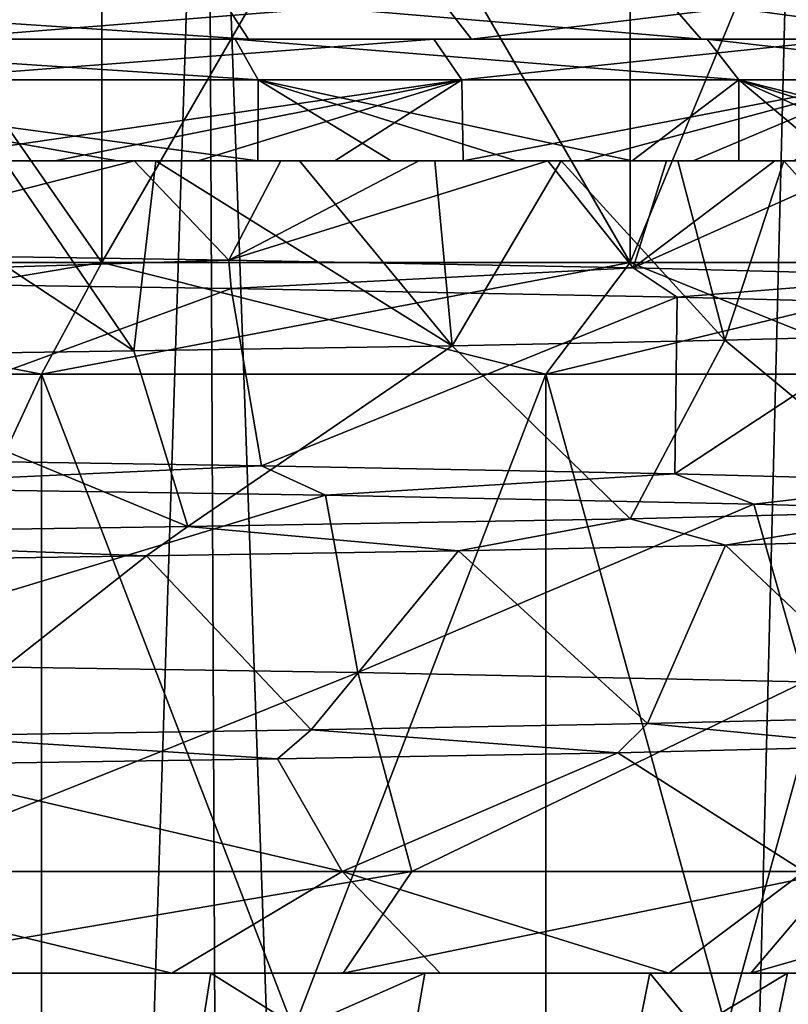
# Model space of a CAD drawing. Header units: millimetres. Extents: x -682 to 137, y -14 to 967.
# Tile 776 of 788: x 6.14 to 9.92, y 957.35 to 962.2. Entities that reach past the tile are written whole.
import ezdxf

# ---------------------------------------------------------------- set-up
doc = ezdxf.new("R2010")
doc.units = ezdxf.units.MM
doc.header["$LTSCALE"] = 65.185185
for name, color, linetype in [('101', 7, 'CONTINUOUS'), ('102', 7, 'CONTINUOUS'), ('3650', 7, 'CONTINUOUS'), ('3651', 7, 'CONTINUOUS'), ('3652', 7, 'CONTINUOUS'), ('3725', 7, 'CONTINUOUS'), ('3726', 7, 'CONTINUOUS'), ('3727', 7, 'CONTINUOUS'), ('3749', 7, 'CONTINUOUS'), ('918', 7, 'CONTINUOUS'), ('919', 7, 'CONTINUOUS'), ('92', 7, 'CONTINUOUS'), ('94', 7, 'CONTINUOUS'), ('95', 7, 'CONTINUOUS'), ('96', 7, 'CONTINUOUS'), ('98', 7, 'CONTINUOUS'), ('99', 7, 'CONTINUOUS')]:
    doc.layers.add(name, color=color, linetype=linetype)

msp = doc.modelspace()

# ---------------------------------------------------------------- linework, layer by layer
at = {"layer": '101', "color": 7, "linetype": 'CONTINUOUS', "true_color": 0x999999}
for points in [[(4.2894, 962.1, 10.9391), (7.1982, 962.1, 9.287), (4.3291, 962.1, 10.1938), (4.2894, 962.1, 10.9391)], [(4.3291, 962.1, 10.1938), (7.1982, 962.1, 9.287), (7.2644, 962.1, 8.3595), (4.3291, 962.1, 10.1938)], [(8.1763, 962.1, -8.4386), (5.4651, 962.1, -10.4017), (5.7128, 962.1, -9.4877), (8.1763, 962.1, -8.4386)], [(8.3631, 962.1, -7.2602), (8.1763, 962.1, -8.4386), (5.7128, 962.1, -9.4877), (8.3631, 962.1, -7.2602)], [(7.1982, 962.1, 9.287), (9.5224, 962.1, 6.8837), (7.2644, 962.1, 8.3595), (7.1982, 962.1, 9.287)], [(7.2644, 962.1, 8.3595), (9.5224, 962.1, 6.8837), (9.493, 962.1, 5.7041), (7.2644, 962.1, 8.3595)], [(10.2212, 962.1, -5.7957), (8.1763, 962.1, -8.4386), (8.3631, 962.1, -7.2602), (10.2212, 962.1, -5.7957)], [(10.1957, 962.1, -4.3246), (10.2212, 962.1, -5.7957), (8.3631, 962.1, -7.2602), (10.1957, 962.1, -4.3246)], [(9.5224, 962.1, 6.8837), (11.074, 962.1, 3.928), (9.493, 962.1, 5.7041), (9.5224, 962.1, 6.8837)], [(9.493, 962.1, 5.7041), (11.074, 962.1, 3.928), (10.7906, 962.1, 2.4934), (9.493, 962.1, 5.7041)]]:
    msp.add_3dface(points, dxfattribs=at)
at = {"layer": '102', "color": 7, "linetype": 'CONTINUOUS', "true_color": 0x999999}
for points in [[(4.3291, 962.1, 10.1938), (7.2644, 962.1, 8.3595), (4.2492, 962.3, 10.0105), (4.3291, 962.1, 10.1938)], [(4.2492, 962.3, 10.0105), (7.2644, 962.1, 8.3595), (7.1346, 962.3, 8.2075), (4.2492, 962.3, 10.0105)], [(8.2075, 962.3, -7.1346), (5.7128, 962.1, -9.4877), (5.601, 962.3, -9.3217), (8.2075, 962.3, -7.1346)], [(8.3631, 962.1, -7.2602), (5.7128, 962.1, -9.4877), (8.2075, 962.3, -7.1346), (8.3631, 962.1, -7.2602)], [(7.2644, 962.1, 8.3595), (9.493, 962.1, 5.7041), (7.1346, 962.3, 8.2075), (7.2644, 962.1, 8.3595)], [(7.1346, 962.3, 8.2075), (9.493, 962.1, 5.7041), (9.3217, 962.3, 5.601), (7.1346, 962.3, 8.2075)], [(10.0105, 962.3, -4.2492), (8.3631, 962.1, -7.2602), (8.2075, 962.3, -7.1346), (10.0105, 962.3, -4.2492)], [(10.1957, 962.1, -4.3246), (8.3631, 962.1, -7.2602), (10.0105, 962.3, -4.2492), (10.1957, 962.1, -4.3246)], [(9.493, 962.1, 5.7041), (10.7906, 962.1, 2.4934), (9.3217, 962.3, 5.601), (9.493, 962.1, 5.7041)], [(9.3217, 962.3, 5.601), (10.7906, 962.1, 2.4934), (10.5963, 962.3, 2.4463), (9.3217, 962.3, 5.601)]]:
    msp.add_3dface(points, dxfattribs=at)
at = {"layer": '3650', "color": 7, "linetype": 'CONTINUOUS', "true_color": 0x999999}
for points in [[(9.6097, 960.6174, 7.0898), (8.2673, 960.5897, 8.6176), (9.1432, 959.7375, 7.682), (9.6097, 960.6174, 7.0898)], [(9.6097, 960.6174, 7.0898), (9.1432, 959.7375, 7.682), (10.627, 959.7748, 5.4478), (9.6097, 960.6174, 7.0898)], [(10.6634, 960.6454, 5.3762), (9.6097, 960.6174, 7.0898), (10.627, 959.7748, 5.4478), (10.6634, 960.6454, 5.3762)], [(6.6989, 960.5641, 9.8861), (4.936, 960.5382, 10.8742), (6.9659, 959.6988, 9.6999), (6.6989, 960.5641, 9.8861)], [(8.2673, 960.5897, 8.6176), (6.6989, 960.5641, 9.8861), (6.9659, 959.6988, 9.6999), (8.2673, 960.5897, 8.6176)], [(8.2673, 960.5897, 8.6176), (6.9659, 959.6988, 9.6999), (9.1432, 959.7375, 7.682), (8.2673, 960.5897, 8.6176)], [(4.936, 960.5382, 10.8742), (4.0003, 959.6551, 11.2521), (6.9659, 959.6988, 9.6999), (4.936, 960.5382, 10.8742)], [(10.6593, 959.6353, 5.3843), (9.6129, 959.6075, 7.0854), (10.5094, 958.7612, 5.6713), (10.6593, 959.6353, 5.3843)], [(9.6129, 959.6075, 7.0854), (8.2983, 959.5803, 8.5878), (9.2297, 958.7293, 7.5779), (9.6129, 959.6075, 7.0854)], [(9.6129, 959.6075, 7.0854), (9.2297, 958.7293, 7.5779), (10.5094, 958.7612, 5.6713), (9.6129, 959.6075, 7.0854)], [(6.7615, 959.555, 9.8434), (5.0161, 959.5294, 10.8374), (5.6339, 958.669, 10.5295), (6.7615, 959.555, 9.8434)], [(6.7615, 959.555, 9.8434), (5.6339, 958.669, 10.5295), (7.5721, 958.6984, 9.2344), (6.7615, 959.555, 9.8434)], [(8.2983, 959.5803, 8.5878), (6.7615, 959.555, 9.8434), (7.5721, 958.6984, 9.2344), (8.2983, 959.5803, 8.5878)], [(8.2983, 959.5803, 8.5878), (7.5721, 958.6984, 9.2344), (9.2297, 958.7293, 7.5779), (8.2983, 959.5803, 8.5878)], [(10.3872, 958.6174, 5.8922), (9.0824, 958.5856, 7.7538), (10.0011, 958, 6.5261), (10.3872, 958.6174, 5.8922)], [(9.0824, 958.5856, 7.7538), (7.4068, 958.555, 9.3675), (7.7257, 958, 9.1063), (9.0824, 958.5856, 7.7538)], [(10.0011, 958, 6.5261), (9.0824, 958.5856, 7.7538), (7.7257, 958, 9.1063), (10.0011, 958, 6.5261)], [(7.7257, 958, 9.1063), (5.4659, 958.5259, 10.6177), (4.8092, 958, 10.9308), (7.7257, 958, 9.1063)], [(7.4068, 958.555, 9.3675), (5.4659, 958.5259, 10.6177), (7.7257, 958, 9.1063), (7.4068, 958.555, 9.3675)]]:
    msp.add_3dface(points, dxfattribs=at)
at = {"layer": '3651', "color": 7, "linetype": 'CONTINUOUS', "true_color": 0x999999}
for points in [[(5.4009, 957.5, 10.087), (6.886, 957.5, 9.1378), (4.8092, 958, 10.9308), (5.4009, 957.5, 10.087)], [(6.886, 957.5, 9.1378), (7.7257, 958, 9.1063), (4.8092, 958, 10.9308), (6.886, 957.5, 9.1378)], [(6.886, 957.5, 9.1378), (8.2077, 957.5, 7.9719), (7.7257, 958, 9.1063), (6.886, 957.5, 9.1378)], [(8.2077, 957.5, 7.9719), (9.3346, 957.5, 6.6169), (7.7257, 958, 9.1063), (8.2077, 957.5, 7.9719)], [(9.3346, 957.5, 6.6169), (10.0011, 958, 6.5261), (7.7257, 958, 9.1063), (9.3346, 957.5, 6.6169)], [(9.3346, 957.5, 6.6169), (10.24, 957.5, 5.1049), (10.0011, 958, 6.5261), (9.3346, 957.5, 6.6169)]]:
    msp.add_3dface(points, dxfattribs=at)
at = {"layer": '3652', "color": 7, "linetype": 'CONTINUOUS', "true_color": 0x999999}
for points in [[(7.7301, 957.5, -8.4359), (5.1352, 957.5, -10.2249), (8.0679, 958, -8.8046), (7.7301, 957.5, -8.4359)], [(5.1352, 957.5, -10.2249), (5.3596, 958, -10.6718), (8.0679, 958, -8.8046), (5.1352, 957.5, -10.2249)], [(9.7385, 957.5, -6.0068), (7.7301, 957.5, -8.4359), (10.164, 958, -6.2693), (9.7385, 957.5, -6.0068)], [(7.7301, 957.5, -8.4359), (8.0679, 958, -8.8046), (10.164, 958, -6.2693), (7.7301, 957.5, -8.4359)], [(11.0079, 957.5, -3.1218), (9.7385, 957.5, -6.0068), (11.4889, 958, -3.2583), (11.0079, 957.5, -3.1218)], [(9.7385, 957.5, -6.0068), (10.164, 958, -6.2693), (11.4889, 958, -3.2583), (9.7385, 957.5, -6.0068)]]:
    msp.add_3dface(points, dxfattribs=at)
at = {"layer": '3725', "color": 7, "linetype": 'CONTINUOUS', "true_color": 0x96918c}
for points in [[(6.5418, 961, 10.1792), (3.409, 961, 11.6099), (6.5418, 965.5, 10.1792), (6.5418, 961, 10.1792)], [(6.5418, 965.5, 10.1792), (3.409, 961, 11.6099), (3.409, 965.5, 11.6099), (6.5418, 965.5, 10.1792)], [(3.409, 961, -11.6099), (6.5418, 961, -10.1792), (3.409, 965.5, -11.6099), (3.409, 961, -11.6099)], [(3.409, 965.5, -11.6099), (6.5418, 961, -10.1792), (6.5418, 965.5, -10.1792), (3.409, 965.5, -11.6099)], [(9.1446, 961, 7.9238), (6.5418, 961, 10.1792), (9.1446, 965.5, 7.9238), (9.1446, 961, 7.9238)], [(9.1446, 965.5, 7.9238), (6.5418, 961, 10.1792), (6.5418, 965.5, 10.1792), (9.1446, 965.5, 7.9238)], [(6.5418, 961, -10.1792), (9.1446, 961, -7.9238), (6.5418, 965.5, -10.1792), (6.5418, 961, -10.1792)], [(6.5418, 965.5, -10.1792), (9.1446, 961, -7.9238), (9.1446, 965.5, -7.9238), (6.5418, 965.5, -10.1792)], [(11.0065, 961, 5.0265), (9.1446, 961, 7.9238), (11.0065, 965.5, 5.0265), (11.0065, 961, 5.0265)], [(11.0065, 965.5, 5.0265), (9.1446, 961, 7.9238), (9.1446, 965.5, 7.9238), (11.0065, 965.5, 5.0265)], [(9.1446, 961, -7.9238), (11.0065, 961, -5.0265), (9.1446, 965.5, -7.9238), (9.1446, 961, -7.9238)], [(9.1446, 965.5, -7.9238), (11.0065, 961, -5.0265), (11.0065, 965.5, -5.0265), (9.1446, 965.5, -7.9238)]]:
    msp.add_3dface(points, dxfattribs=at)
at = {"layer": '3726', "color": 7, "linetype": 'CONTINUOUS', "true_color": 0x96918c}
for points in [[(3.409, 961, 11.6099), (6.5418, 961, 10.1792), (3.254, 960.45, 11.0821), (3.409, 961, 11.6099)], [(3.254, 960.45, 11.0821), (6.5418, 961, 10.1792), (6.2444, 960.45, 9.7165), (3.254, 960.45, 11.0821)], [(6.2444, 960.45, -9.7165), (3.409, 961, -11.6099), (3.254, 960.45, -11.0821), (6.2444, 960.45, -9.7165)], [(6.5418, 961, -10.1792), (3.409, 961, -11.6099), (6.2444, 960.45, -9.7165), (6.5418, 961, -10.1792)], [(6.5418, 961, 10.1792), (9.1446, 961, 7.9238), (6.2444, 960.45, 9.7165), (6.5418, 961, 10.1792)], [(6.2444, 960.45, 9.7165), (9.1446, 961, 7.9238), (8.7289, 960.45, 7.5636), (6.2444, 960.45, 9.7165)], [(8.7289, 960.45, -7.5636), (6.5418, 961, -10.1792), (6.2444, 960.45, -9.7165), (8.7289, 960.45, -7.5636)], [(9.1446, 961, -7.9238), (6.5418, 961, -10.1792), (8.7289, 960.45, -7.5636), (9.1446, 961, -7.9238)], [(9.1446, 961, 7.9238), (11.0065, 961, 5.0265), (8.7289, 960.45, 7.5636), (9.1446, 961, 7.9238)], [(8.7289, 960.45, 7.5636), (11.0065, 961, 5.0265), (10.5062, 960.45, 4.798), (8.7289, 960.45, 7.5636)], [(10.5062, 960.45, -4.798), (9.1446, 961, -7.9238), (8.7289, 960.45, -7.5636), (10.5062, 960.45, -4.798)], [(11.0065, 961, -5.0265), (9.1446, 961, -7.9238), (10.5062, 960.45, -4.798), (11.0065, 961, -5.0265)]]:
    msp.add_3dface(points, dxfattribs=at)
at = {"layer": '3727', "color": 7, "linetype": 'CONTINUOUS', "true_color": 0x96918c}
for points in [[(3.2536, 954, -11.0819), (6.2452, 954, -9.7159), (3.254, 960.45, -11.0821), (3.2536, 954, -11.0819)], [(6.2452, 954, 9.7159), (3.2536, 954, 11.0819), (6.2444, 960.45, 9.7165), (6.2452, 954, 9.7159)], [(3.2536, 954, 11.0819), (3.254, 960.45, 11.0821), (6.2444, 960.45, 9.7165), (3.2536, 954, 11.0819)], [(6.2452, 954, -9.7159), (6.2444, 960.45, -9.7165), (3.254, 960.45, -11.0821), (6.2452, 954, -9.7159)], [(6.2452, 954, -9.7159), (8.728, 954, -7.5641), (6.2444, 960.45, -9.7165), (6.2452, 954, -9.7159)], [(8.728, 954, -7.5641), (8.7289, 960.45, -7.5636), (6.2444, 960.45, -9.7165), (8.728, 954, -7.5641)], [(6.2452, 954, 9.7159), (6.2444, 960.45, 9.7165), (8.7289, 960.45, 7.5636), (6.2452, 954, 9.7159)], [(8.728, 954, 7.5641), (6.2452, 954, 9.7159), (8.7289, 960.45, 7.5636), (8.728, 954, 7.5641)], [(8.728, 954, -7.5641), (10.5067, 954, -4.7967), (8.7289, 960.45, -7.5636), (8.728, 954, -7.5641)], [(10.5067, 954, 4.7967), (8.728, 954, 7.5641), (10.5062, 960.45, 4.798), (10.5067, 954, 4.7967)], [(8.728, 954, 7.5641), (8.7289, 960.45, 7.5636), (10.5062, 960.45, 4.798), (8.728, 954, 7.5641)], [(10.5067, 954, -4.7967), (10.5062, 960.45, -4.798), (8.7289, 960.45, -7.5636), (10.5067, 954, -4.7967)]]:
    msp.add_3dface(points, dxfattribs=at)
at = {"layer": '3749', "color": 7, "linetype": 'CONTINUOUS', "true_color": 0x96918c}
for points in [[(7.0615, 965.5044, -12.2308), (3.8811, 865.5044, -14.4846), (3.6553, 965.5044, -13.6417), (7.0615, 965.5044, -12.2308)], [(3.8811, 865.5044, 14.4846), (7.4978, 865.5044, 12.9866), (3.6553, 965.5044, 13.6417), (3.8811, 865.5044, 14.4846)], [(3.6553, 965.5044, 13.6417), (7.4978, 865.5044, 12.9866), (7.0615, 965.5044, 12.2308), (3.6553, 965.5044, 13.6417)], [(7.4978, 865.5044, -12.9866), (3.8811, 865.5044, -14.4846), (7.0615, 965.5044, -12.2308), (7.4978, 865.5044, -12.9866)], [(9.9864, 965.5044, -9.9864), (7.4978, 865.5044, -12.9866), (7.0615, 965.5044, -12.2308), (9.9864, 965.5044, -9.9864)], [(7.4978, 865.5044, 12.9866), (10.6035, 865.5044, 10.6035), (7.0615, 965.5044, 12.2308), (7.4978, 865.5044, 12.9866)], [(7.0615, 965.5044, 12.2308), (10.6035, 865.5044, 10.6035), (9.9864, 965.5044, 9.9864), (7.0615, 965.5044, 12.2308)], [(10.6035, 865.5044, -10.6035), (7.4978, 865.5044, -12.9866), (9.9864, 965.5044, -9.9864), (10.6035, 865.5044, -10.6035)]]:
    msp.add_3dface(points, dxfattribs=at)
at = {"layer": '918', "color": 7, "linetype": 'CONTINUOUS', "true_color": 0x999999}
for points in [[(6.6989, 960.5641, 9.8861), (5.282, 961.5, 10.7103), (4.936, 960.5382, 10.8742), (6.6989, 960.5641, 9.8861)], [(6.0605, 961.5, 10.2898), (5.282, 961.5, 10.7103), (6.6989, 960.5641, 9.8861), (6.0605, 961.5, 10.2898)], [(6.8071, 961.5, 9.8119), (6.0605, 961.5, 10.2898), (6.6989, 960.5641, 9.8861), (6.8071, 961.5, 9.8119)], [(8.2673, 960.5897, 8.6176), (6.8071, 961.5, 9.8119), (6.6989, 960.5641, 9.8861), (8.2673, 960.5897, 8.6176)], [(7.515, 961.5, 9.2808), (6.8071, 961.5, 9.8119), (8.2673, 960.5897, 8.6176), (7.515, 961.5, 9.2808)], [(8.1825, 961.5, 8.6981), (7.515, 961.5, 9.2808), (8.2673, 960.5897, 8.6176), (8.1825, 961.5, 8.6981)], [(8.8044, 961.5, 8.0679), (8.1825, 961.5, 8.6981), (8.2673, 960.5897, 8.6176), (8.8044, 961.5, 8.0679)], [(9.6097, 960.6174, 7.0898), (8.8044, 961.5, 8.0679), (8.2673, 960.5897, 8.6176), (9.6097, 960.6174, 7.0898)], [(9.3781, 961.5, 7.3934), (8.8044, 961.5, 8.0679), (9.6097, 960.6174, 7.0898), (9.3781, 961.5, 7.3934)], [(9.9004, 961.5, 6.6777), (9.3781, 961.5, 7.3934), (9.6097, 960.6174, 7.0898), (9.9004, 961.5, 6.6777)], [(10.6634, 960.6454, 5.3762), (9.9004, 961.5, 6.6777), (9.6097, 960.6174, 7.0898), (10.6634, 960.6454, 5.3762)], [(10.3678, 961.5, 5.9262), (9.9004, 961.5, 6.6777), (10.6634, 960.6454, 5.3762), (10.3678, 961.5, 5.9262)], [(4.0897, 960.916, -11.2199), (4.9218, 961.0454, -10.8806), (7.1668, 961.0118, -9.5524), (4.0897, 960.916, -11.2199)], [(7.1786, 960.8711, -9.5435), (4.0897, 960.916, -11.2199), (7.1668, 961.0118, -9.5524), (7.1786, 960.8711, -9.5435)], [(7.1786, 960.8711, -9.5435), (7.1668, 961.0118, -9.5524), (9.158, 960.9737, -7.6643), (7.1786, 960.8711, -9.5435)], [(9.3755, 960.8286, -7.3967), (7.1786, 960.8711, -9.5435), (9.158, 960.9737, -7.6643), (9.3755, 960.8286, -7.3967)], [(9.3755, 960.8286, -7.3967), (9.158, 960.9737, -7.6643), (10.6925, 960.9342, -5.3181), (9.3755, 960.8286, -7.3967)], [(10.6376, 960.7958, -5.427), (9.3755, 960.8286, -7.3967), (10.6925, 960.9342, -5.3181), (10.6376, 960.7958, -5.427)]]:
    msp.add_3dface(points, dxfattribs=at)
at = {"layer": '919', "color": 7, "linetype": 'CONTINUOUS', "true_color": 0x999999}
for points in [[(5.0204, 959.8934, -10.8355), (4.9029, 960.0356, -10.8891), (7.3284, 959.9991, -9.429), (5.0204, 959.8934, -10.8355)], [(7.643, 959.8531, -9.1759), (5.0204, 959.8934, -10.8355), (7.3284, 959.9991, -9.429), (7.643, 959.8531, -9.1759)], [(7.643, 959.8531, -9.1759), (7.3284, 959.9991, -9.429), (9.3636, 959.9592, -7.4117), (7.643, 959.8531, -9.1759)], [(9.7534, 959.8096, -6.8907), (7.643, 959.8531, -9.1759), (9.3636, 959.9592, -7.4117), (9.7534, 959.8096, -6.8907)], [(9.7534, 959.8096, -6.8907), (9.3636, 959.9592, -7.4117), (10.7376, 959.9227, -5.2264), (9.7534, 959.8096, -6.8907)], [(11.0015, 959.7737, -4.6452), (9.7534, 959.8096, -6.8907), (10.7376, 959.9227, -5.2264), (11.0015, 959.7737, -4.6452)], [(6.9659, 959.6988, 9.6999), (8.2983, 959.5803, 8.5878), (9.1432, 959.7375, 7.682), (6.9659, 959.6988, 9.6999)], [(8.2983, 959.5803, 8.5878), (9.6129, 959.6075, 7.0854), (9.1432, 959.7375, 7.682), (8.2983, 959.5803, 8.5878)], [(9.1432, 959.7375, 7.682), (9.6129, 959.6075, 7.0854), (10.627, 959.7748, 5.4478), (9.1432, 959.7375, 7.682)], [(9.6129, 959.6075, 7.0854), (10.6593, 959.6353, 5.3843), (10.627, 959.7748, 5.4478), (9.6129, 959.6075, 7.0854)], [(4.0003, 959.6551, 11.2521), (6.7615, 959.555, 9.8434), (6.9659, 959.6988, 9.6999), (4.0003, 959.6551, 11.2521)], [(6.7615, 959.555, 9.8434), (8.2983, 959.5803, 8.5878), (6.9659, 959.6988, 9.6999), (6.7615, 959.555, 9.8434)], [(5.0161, 959.5294, 10.8374), (6.7615, 959.555, 9.8434), (4.0003, 959.6551, 11.2521), (5.0161, 959.5294, 10.8374)], [(4.9088, 959.0256, -10.8865), (7.803, 958.9807, -9.0402), (5.3596, 958, -10.6718), (4.9088, 959.0256, -10.8865)], [(5.3596, 958, -10.6718), (7.803, 958.9807, -9.0402), (8.0679, 958, -8.8046), (5.3596, 958, -10.6718)], [(7.803, 958.9807, -9.0402), (10.0024, 958.9339, -6.5241), (8.0679, 958, -8.8046), (7.803, 958.9807, -9.0402)], [(8.0679, 958, -8.8046), (10.0024, 958.9339, -6.5241), (10.164, 958, -6.2693), (8.0679, 958, -8.8046)], [(9.2297, 958.7293, 7.5779), (10.3872, 958.6174, 5.8922), (10.5094, 958.7612, 5.6713), (9.2297, 958.7293, 7.5779)], [(7.5721, 958.6984, 9.2344), (9.0824, 958.5856, 7.7538), (9.2297, 958.7293, 7.5779), (7.5721, 958.6984, 9.2344)], [(9.0824, 958.5856, 7.7538), (10.3872, 958.6174, 5.8922), (9.2297, 958.7293, 7.5779), (9.0824, 958.5856, 7.7538)], [(5.4659, 958.5259, 10.6177), (7.4068, 958.555, 9.3675), (5.6339, 958.669, 10.5295), (5.4659, 958.5259, 10.6177)], [(5.6339, 958.669, 10.5295), (7.4068, 958.555, 9.3675), (7.5721, 958.6984, 9.2344), (5.6339, 958.669, 10.5295)], [(7.4068, 958.555, 9.3675), (9.0824, 958.5856, 7.7538), (7.5721, 958.6984, 9.2344), (7.4068, 958.555, 9.3675)]]:
    msp.add_3dface(points, dxfattribs=at)
at = {"layer": '92', "color": 7, "linetype": 'CONTINUOUS', "true_color": 0x999999}
for points in [[(4.1027, 956.3, 9.6653), (6.8886, 956.3, 7.9245), (4.2199, 957.5, 9.9164), (4.1027, 956.3, 9.6653)], [(4.2199, 957.5, 9.9164), (6.8886, 956.3, 7.9245), (7.0782, 957.5, 8.1266), (4.2199, 957.5, 9.9164)], [(7.9245, 956.3, -6.8886), (5.4079, 956.3, -9.0003), (8.133, 957.5, -7.0708), (7.9245, 956.3, -6.8886)], [(8.133, 957.5, -7.0708), (5.4079, 956.3, -9.0003), (5.5492, 957.5, -9.2384), (8.133, 957.5, -7.0708)], [(6.8886, 956.3, 7.9245), (9.0003, 956.3, 5.4079), (7.0782, 957.5, 8.1266), (6.8886, 956.3, 7.9245)], [(7.0782, 957.5, 8.1266), (9.0003, 956.3, 5.4079), (9.2412, 957.5, 5.5447), (7.0782, 957.5, 8.1266)], [(9.6653, 956.3, -4.1027), (7.9245, 956.3, -6.8886), (9.9191, 957.5, -4.2138), (9.6653, 956.3, -4.1027)], [(9.9191, 957.5, -4.2138), (7.9245, 956.3, -6.8886), (8.133, 957.5, -7.0708), (9.9191, 957.5, -4.2138)], [(9.0003, 956.3, 5.4079), (10.2309, 956.3, 2.362), (9.2412, 957.5, 5.5447), (9.0003, 956.3, 5.4079)], [(9.2412, 957.5, 5.5447), (10.2309, 956.3, 2.362), (10.5014, 957.5, 2.4217), (9.2412, 957.5, 5.5447)], [(10.46, 956.3, -0.9151), (9.6653, 956.3, -4.1027), (10.7359, 957.5, -0.9412), (10.46, 956.3, -0.9151)], [(10.7359, 957.5, -0.9412), (9.6653, 956.3, -4.1027), (9.9191, 957.5, -4.2138), (10.7359, 957.5, -0.9412)]]:
    msp.add_3dface(points, dxfattribs=at)
at = {"layer": '94', "color": 7, "linetype": 'CONTINUOUS', "true_color": 0x999999}
for points in [[(4.2199, 957.5, 9.9164), (7.0782, 957.5, 8.1266), (5.4009, 957.5, 10.087), (4.2199, 957.5, 9.9164)], [(7.7301, 957.5, -8.4359), (5.5492, 957.5, -9.2384), (5.1352, 957.5, -10.2249), (7.7301, 957.5, -8.4359)], [(5.4009, 957.5, 10.087), (7.0782, 957.5, 8.1266), (6.886, 957.5, 9.1378), (5.4009, 957.5, 10.087)], [(8.133, 957.5, -7.0708), (5.5492, 957.5, -9.2384), (7.7301, 957.5, -8.4359), (8.133, 957.5, -7.0708)], [(6.886, 957.5, 9.1378), (7.0782, 957.5, 8.1266), (8.2077, 957.5, 7.9719), (6.886, 957.5, 9.1378)], [(7.0782, 957.5, 8.1266), (9.2412, 957.5, 5.5447), (8.2077, 957.5, 7.9719), (7.0782, 957.5, 8.1266)], [(9.7385, 957.5, -6.0068), (8.133, 957.5, -7.0708), (7.7301, 957.5, -8.4359), (9.7385, 957.5, -6.0068)], [(9.9191, 957.5, -4.2138), (8.133, 957.5, -7.0708), (9.7385, 957.5, -6.0068), (9.9191, 957.5, -4.2138)], [(8.2077, 957.5, 7.9719), (9.2412, 957.5, 5.5447), (9.3346, 957.5, 6.6169), (8.2077, 957.5, 7.9719)], [(9.2412, 957.5, 5.5447), (10.5014, 957.5, 2.4217), (10.24, 957.5, 5.1049), (9.2412, 957.5, 5.5447)], [(9.3346, 957.5, 6.6169), (9.2412, 957.5, 5.5447), (10.24, 957.5, 5.1049), (9.3346, 957.5, 6.6169)], [(11.0079, 957.5, -3.1218), (9.9191, 957.5, -4.2138), (9.7385, 957.5, -6.0068), (11.0079, 957.5, -3.1218)], [(10.7359, 957.5, -0.9412), (9.9191, 957.5, -4.2138), (11.0079, 957.5, -3.1218), (10.7359, 957.5, -0.9412)]]:
    msp.add_3dface(points, dxfattribs=at)
at = {"layer": '95', "color": 7, "linetype": 'CONTINUOUS', "true_color": 0x999999}
for points in [[(7.1668, 961.0118, -9.5524), (4.9218, 961.0454, -10.8806), (6.7018, 961.5, -9.8842), (7.1668, 961.0118, -9.5524)], [(6.7018, 961.5, -9.8842), (4.9218, 961.0454, -10.8806), (5.9428, 961.5, -10.3582), (6.7018, 961.5, -9.8842)], [(7.424, 961.5, -9.3538), (7.1668, 961.0118, -9.5524), (6.7018, 961.5, -9.8842), (7.424, 961.5, -9.3538)], [(9.158, 960.9737, -7.6643), (7.1668, 961.0118, -9.5524), (8.7385, 961.5, -8.1393), (9.158, 960.9737, -7.6643)], [(8.7385, 961.5, -8.1393), (7.1668, 961.0118, -9.5524), (8.1034, 961.5, -8.7719), (8.7385, 961.5, -8.1393)], [(8.1034, 961.5, -8.7719), (7.1668, 961.0118, -9.5524), (7.424, 961.5, -9.3538), (8.1034, 961.5, -8.7719)], [(9.3231, 961.5, -7.4625), (9.158, 960.9737, -7.6643), (8.7385, 961.5, -8.1393), (9.3231, 961.5, -7.4625)], [(10.6925, 960.9342, -5.3181), (9.158, 960.9737, -7.6643), (10.3336, 961.5, -5.9855), (10.6925, 960.9342, -5.3181)], [(10.3336, 961.5, -5.9855), (9.158, 960.9737, -7.6643), (9.8567, 961.5, -6.7421), (10.3336, 961.5, -5.9855)], [(9.8567, 961.5, -6.7421), (9.158, 960.9737, -7.6643), (9.3231, 961.5, -7.4625), (9.8567, 961.5, -6.7421)], [(7.1786, 960.8711, -9.5435), (4.9029, 960.0356, -10.8891), (4.0897, 960.916, -11.2199), (7.1786, 960.8711, -9.5435)], [(7.3284, 959.9991, -9.429), (4.9029, 960.0356, -10.8891), (7.1786, 960.8711, -9.5435), (7.3284, 959.9991, -9.429)], [(9.3755, 960.8286, -7.3967), (7.3284, 959.9991, -9.429), (7.1786, 960.8711, -9.5435), (9.3755, 960.8286, -7.3967)], [(9.3636, 959.9592, -7.4117), (7.3284, 959.9991, -9.429), (9.3755, 960.8286, -7.3967), (9.3636, 959.9592, -7.4117)], [(10.6376, 960.7958, -5.427), (9.3636, 959.9592, -7.4117), (9.3755, 960.8286, -7.3967), (10.6376, 960.7958, -5.427)], [(10.7376, 959.9227, -5.2264), (9.3636, 959.9592, -7.4117), (10.6376, 960.7958, -5.427), (10.7376, 959.9227, -5.2264)], [(7.643, 959.8531, -9.1759), (4.9088, 959.0256, -10.8865), (5.0204, 959.8934, -10.8355), (7.643, 959.8531, -9.1759)], [(7.803, 958.9807, -9.0402), (4.9088, 959.0256, -10.8865), (7.643, 959.8531, -9.1759), (7.803, 958.9807, -9.0402)], [(9.7534, 959.8096, -6.8907), (7.803, 958.9807, -9.0402), (7.643, 959.8531, -9.1759), (9.7534, 959.8096, -6.8907)], [(10.0024, 958.9339, -6.5241), (7.803, 958.9807, -9.0402), (9.7534, 959.8096, -6.8907), (10.0024, 958.9339, -6.5241)], [(11.0015, 959.7737, -4.6452), (10.0024, 958.9339, -6.5241), (9.7534, 959.8096, -6.8907), (11.0015, 959.7737, -4.6452)]]:
    msp.add_3dface(points, dxfattribs=at)
at = {"layer": '96', "color": 7, "linetype": 'CONTINUOUS', "true_color": 0x999999}
for points in [[(6.3098, 961.5, -10.1482), (5.9428, 961.5, -10.3582), (5.5691, 961.5, -10.5729), (6.3098, 961.5, -10.1482)], [(6.6195, 961.5, 9.9491), (5.8942, 961.5, 10.3952), (6.0605, 961.5, 10.2898), (6.6195, 961.5, 9.9491)], [(6.7018, 961.5, -9.8842), (5.9428, 961.5, -10.3582), (6.3098, 961.5, -10.1482), (6.7018, 961.5, -9.8842)], [(6.8071, 961.5, 9.8119), (6.6195, 961.5, 9.9491), (6.0605, 961.5, 10.2898), (6.8071, 961.5, 9.8119)], [(7.0167, 961.5, -9.673), (6.7018, 961.5, -9.8842), (6.3098, 961.5, -10.1482), (7.0167, 961.5, -9.673)], [(7.3106, 961.5, 9.4528), (6.6195, 961.5, 9.9491), (6.8071, 961.5, 9.8119), (7.3106, 961.5, 9.4528)], [(7.424, 961.5, -9.3538), (6.7018, 961.5, -9.8842), (7.0167, 961.5, -9.673), (7.424, 961.5, -9.3538)], [(7.515, 961.5, 9.2808), (7.3106, 961.5, 9.4528), (6.8071, 961.5, 9.8119), (7.515, 961.5, 9.2808)], [(7.6891, 961.5, -9.1476), (7.424, 961.5, -9.3538), (7.0167, 961.5, -9.673), (7.6891, 961.5, -9.1476)], [(7.9672, 961.5, 8.9064), (7.3106, 961.5, 9.4528), (7.515, 961.5, 9.2808), (7.9672, 961.5, 8.9064)], [(8.1034, 961.5, -8.7719), (7.424, 961.5, -9.3538), (7.6891, 961.5, -9.1476), (8.1034, 961.5, -8.7719)], [(8.1825, 961.5, 8.6981), (7.9672, 961.5, 8.9064), (7.515, 961.5, 9.2808), (8.1825, 961.5, 8.6981)], [(8.3207, 961.5, -8.5772), (8.1034, 961.5, -8.7719), (7.6891, 961.5, -9.1476), (8.3207, 961.5, -8.5772)], [(8.582, 961.5, 8.3156), (7.9672, 961.5, 8.9064), (8.1825, 961.5, 8.6981), (8.582, 961.5, 8.3156)], [(8.7385, 961.5, -8.1393), (8.1034, 961.5, -8.7719), (8.3207, 961.5, -8.5772), (8.7385, 961.5, -8.1393)], [(8.8044, 961.5, 8.0679), (8.582, 961.5, 8.3156), (8.1825, 961.5, 8.6981), (8.8044, 961.5, 8.0679)], [(8.9111, 961.5, -7.962), (8.7385, 961.5, -8.1393), (8.3207, 961.5, -8.5772), (8.9111, 961.5, -7.962)], [(9.1544, 961.5, 7.6809), (8.582, 961.5, 8.3156), (8.8044, 961.5, 8.0679), (9.1544, 961.5, 7.6809)], [(9.3231, 961.5, -7.4625), (8.7385, 961.5, -8.1393), (8.9111, 961.5, -7.962), (9.3231, 961.5, -7.4625)], [(9.3781, 961.5, 7.3934), (9.1544, 961.5, 7.6809), (8.8044, 961.5, 8.0679), (9.3781, 961.5, 7.3934)], [(9.4548, 961.5, -7.308), (9.3231, 961.5, -7.4625), (8.9111, 961.5, -7.962), (9.4548, 961.5, -7.308)], [(9.6787, 961.5, 7.0089), (9.1544, 961.5, 7.6809), (9.3781, 961.5, 7.3934), (9.6787, 961.5, 7.0089)], [(9.8567, 961.5, -6.7421), (9.3231, 961.5, -7.4625), (9.4548, 961.5, -7.308), (9.8567, 961.5, -6.7421)], [(9.9004, 961.5, 6.6777), (9.6787, 961.5, 7.0089), (9.3781, 961.5, 7.3934), (9.9004, 961.5, 6.6777)], [(9.9516, 961.5, -6.6157), (9.8567, 961.5, -6.7421), (9.4548, 961.5, -7.308), (9.9516, 961.5, -6.6157)], [(10.1544, 961.5, 6.2999), (9.6787, 961.5, 7.0089), (9.9004, 961.5, 6.6777), (10.1544, 961.5, 6.2999)], [(10.3336, 961.5, -5.9855), (9.8567, 961.5, -6.7421), (9.9516, 961.5, -6.6157), (10.3336, 961.5, -5.9855)], [(10.3678, 961.5, 5.9262), (10.1544, 961.5, 6.2999), (9.9004, 961.5, 6.6777), (10.3678, 961.5, 5.9262)]]:
    msp.add_3dface(points, dxfattribs=at)
at = {"layer": '98', "color": 7, "linetype": 'CONTINUOUS', "true_color": 0x999999}
for points in [[(5.8942, 961.5, 10.3952), (6.6195, 961.5, 9.9491), (4.3532, 961.9, 11.1289), (5.8942, 961.5, 10.3952)], [(6.6195, 961.5, 9.9491), (7.3106, 961.5, 9.4528), (4.3532, 961.9, 11.1289), (6.6195, 961.5, 9.9491)], [(4.3532, 961.9, 11.1289), (7.3106, 961.5, 9.4528), (7.3122, 961.9, 9.4516), (4.3532, 961.9, 11.1289)], [(8.3148, 961.9, -8.5829), (5.5691, 961.5, -10.5729), (5.5599, 961.9, -10.5778), (8.3148, 961.9, -8.5829)], [(6.3098, 961.5, -10.1482), (5.5691, 961.5, -10.5729), (8.3148, 961.9, -8.5829), (6.3098, 961.5, -10.1482)], [(7.0167, 961.5, -9.673), (6.3098, 961.5, -10.1482), (8.3148, 961.9, -8.5829), (7.0167, 961.5, -9.673)], [(7.6891, 961.5, -9.1476), (7.0167, 961.5, -9.673), (8.3148, 961.9, -8.5829), (7.6891, 961.5, -9.1476)], [(7.3106, 961.5, 9.4528), (7.9672, 961.5, 8.9064), (7.3122, 961.9, 9.4516), (7.3106, 961.5, 9.4528)], [(7.9672, 961.5, 8.9064), (8.582, 961.5, 8.3156), (7.3122, 961.9, 9.4516), (7.9672, 961.5, 8.9064)], [(8.582, 961.5, 8.3156), (9.1544, 961.5, 7.6809), (7.3122, 961.9, 9.4516), (8.582, 961.5, 8.3156)], [(7.3122, 961.9, 9.4516), (9.1544, 961.5, 7.6809), (9.6789, 961.9, 7.0087), (7.3122, 961.9, 9.4516)], [(8.3207, 961.5, -8.5772), (7.6891, 961.5, -9.1476), (8.3148, 961.9, -8.5829), (8.3207, 961.5, -8.5772)], [(10.3961, 961.9, -5.8927), (8.3207, 961.5, -8.5772), (8.3148, 961.9, -8.5829), (10.3961, 961.9, -5.8927)], [(8.9111, 961.5, -7.962), (8.3207, 961.5, -8.5772), (10.3961, 961.9, -5.8927), (8.9111, 961.5, -7.962)], [(9.4548, 961.5, -7.308), (8.9111, 961.5, -7.962), (10.3961, 961.9, -5.8927), (9.4548, 961.5, -7.308)], [(9.1544, 961.5, 7.6809), (9.6787, 961.5, 7.0089), (9.6789, 961.9, 7.0087), (9.1544, 961.5, 7.6809)], [(9.9516, 961.5, -6.6157), (9.4548, 961.5, -7.308), (10.3961, 961.9, -5.8927), (9.9516, 961.5, -6.6157)], [(9.6787, 961.5, 7.0089), (10.1544, 961.5, 6.2999), (9.6789, 961.9, 7.0087), (9.6787, 961.5, 7.0089)], [(10.1544, 961.5, 6.2999), (10.5773, 961.5, 5.5608), (9.6789, 961.9, 7.0087), (10.1544, 961.5, 6.2999)], [(10.5773, 961.5, 5.5608), (10.947, 961.5, 4.7922), (9.6789, 961.9, 7.0087), (10.5773, 961.5, 5.5608)], [(10.947, 961.5, 4.7922), (11.2604, 961.5, 4.0005), (9.6789, 961.9, 7.0087), (10.947, 961.5, 4.7922)], [(9.6789, 961.9, 7.0087), (11.2604, 961.5, 4.0005), (11.2614, 961.9, 3.9979), (9.6789, 961.9, 7.0087)]]:
    msp.add_3dface(points, dxfattribs=at)
at = {"layer": '99', "color": 7, "linetype": 'CONTINUOUS', "true_color": 0x999999}
for points in [[(4.3532, 961.9, 11.1289), (7.3122, 961.9, 9.4516), (4.2894, 962.1, 10.9391), (4.3532, 961.9, 11.1289)], [(4.2894, 962.1, 10.9391), (7.3122, 961.9, 9.4516), (7.1982, 962.1, 9.287), (4.2894, 962.1, 10.9391)], [(8.1763, 962.1, -8.4386), (5.5599, 961.9, -10.5778), (5.4651, 962.1, -10.4017), (8.1763, 962.1, -8.4386)], [(8.3148, 961.9, -8.5829), (5.5599, 961.9, -10.5778), (8.1763, 962.1, -8.4386), (8.3148, 961.9, -8.5829)], [(7.3122, 961.9, 9.4516), (9.6789, 961.9, 7.0087), (7.1982, 962.1, 9.287), (7.3122, 961.9, 9.4516)], [(7.1982, 962.1, 9.287), (9.6789, 961.9, 7.0087), (9.5224, 962.1, 6.8837), (7.1982, 962.1, 9.287)], [(10.2212, 962.1, -5.7957), (8.3148, 961.9, -8.5829), (8.1763, 962.1, -8.4386), (10.2212, 962.1, -5.7957)], [(10.3961, 961.9, -5.8927), (8.3148, 961.9, -8.5829), (10.2212, 962.1, -5.7957), (10.3961, 961.9, -5.8927)], [(9.6789, 961.9, 7.0087), (11.2614, 961.9, 3.9979), (9.5224, 962.1, 6.8837), (9.6789, 961.9, 7.0087)], [(9.5224, 962.1, 6.8837), (11.2614, 961.9, 3.9979), (11.074, 962.1, 3.928), (9.5224, 962.1, 6.8837)]]:
    msp.add_3dface(points, dxfattribs=at)

doc.saveas('drawing.dxf')
